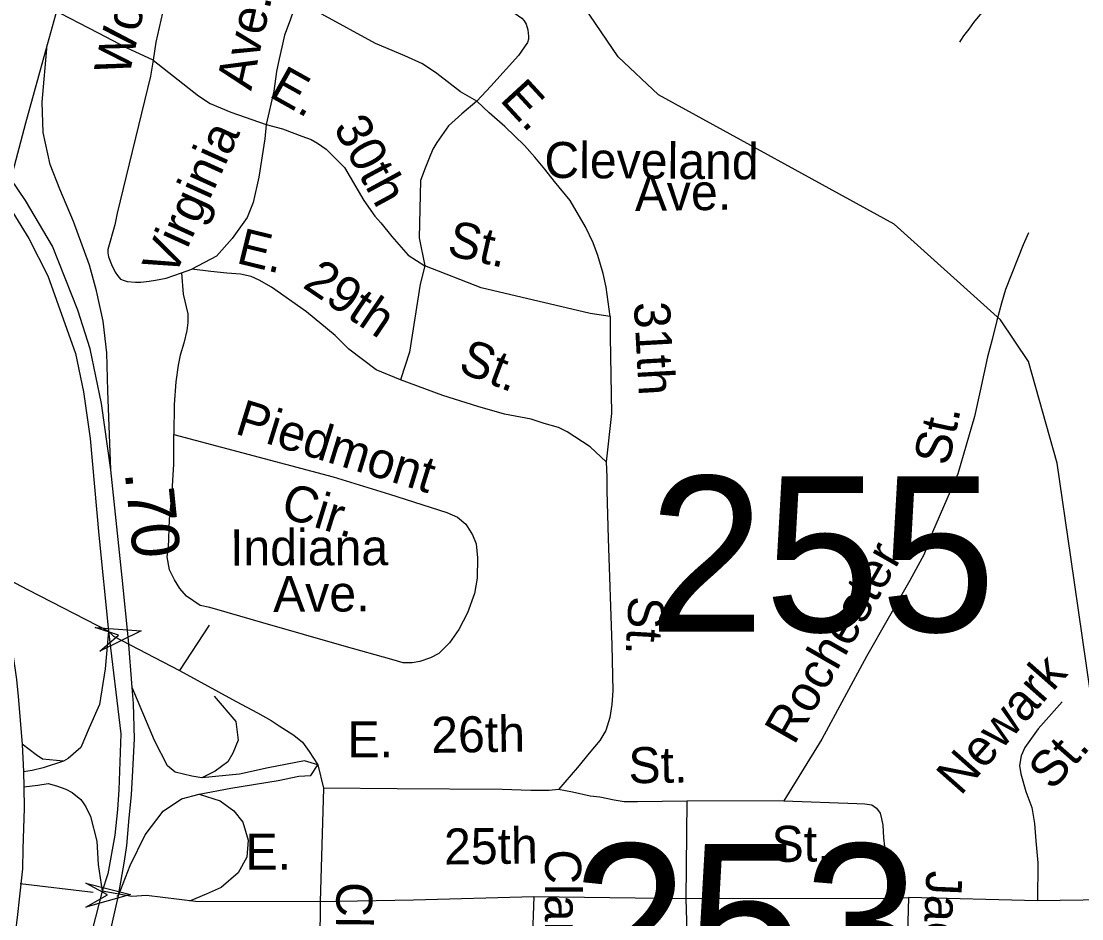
# Model space of a CAD drawing. Extents: x 1547597 to 1699558, y 810033 to 920809.
# Drawn here: x 1635830 to 1638625, y 865511 to 867878 of the extents above; entities that cross this region are included whole.
import ezdxf

# ---------------------------------------------------------------- set-up
doc = ezdxf.new("R2010")
doc.units = 0
for name, color, linetype in [('Exist Hydrographic Creek Single Shore', 7, 'Continuous'), ('Exist Road Non-System Type 51', 7, 'Continuous'), ('Exist Road Non-System Type 51 Label', 7, 'Continuous'), ('Exist Road Primary US Divided Attributed', 7, 'Continuous'), ('Exist Road Primary US Mileage Hundredths English Label', 7, 'Continuous'), ('Exist Road Primary US Ramp 1 Lane  Attributed', 7, 'Continuous'), ('Exist Road Secondary Structure Standard Bridge Attributed CELL', 7, 'Continuous'), ('Exist Road Secondary Structure Standard Bridge Number Label', 7, 'Continuous'), ('Exist Road Secondary Type 51 Undivided 4 Lane Attributed', 7, 'Continuous')]:
    doc.layers.add(name, color=color, linetype=linetype)

msp = doc.modelspace()

# ---------------------------------------------------------------- linework, layer by layer
at = {"layer": 'Exist Hydrographic Creek Single Shore'}
for points in [[(1638560.9, 866712.4), (1638485, 866981), (1638410.9, 867090.8), (1638131, 867342.8), (1637510, 867683.7), (1637402.9, 867784.3), (1637239, 868027.3), (1636835.9, 868475.3), (1636546.9, 868704.5), (1636189.9, 868833.2), (1635964.9, 868870.6), (1635589.3, 868895.3), (1635476.5, 869041.7), (1635319.4, 869143.4), (1634959.1, 869424.2), (1634583.6, 869581.2)], [(1642095.9, 864153.1), (1641886, 864131.5), (1641677, 864086.5), (1641535, 864004.1), (1641433, 863855.2), (1641349, 863797.8), (1640851.4, 863735.5), (1640480.7, 863792.3), (1640123, 863796.5), (1639928.3, 863902.1), (1639799.7, 864030.8), (1639655.9, 864182.3), (1639463, 864345), (1639330.1, 864455.6), (1639147.4, 864858.3), (1638964, 865175.7), (1638856.6, 865399.3), (1638753, 865603.5), (1638714, 865837.3), (1638689, 865864.1), (1638657.9, 866038.7), (1638596.3, 866464.3), (1638560.9, 866712.4)]]:
    msp.add_lwpolyline(points, dxfattribs=at)
at = {"layer": 'Exist Road Non-System Type 51'}
for p, q in [((1636252.2, 867214.9), (1636279.4, 867224.3)), ((1636325, 866285.3), (1636247.1, 866165.4)), ((1636247.1, 866165.4), (1636396.6, 866083.7)), ((1636611.2, 865917), (1636626.2, 865855.6)), ((1636626.2, 865855.6), (1636617.3, 865555.8)), ((1637584.4, 865821.4), (1637581.6, 865563.3)), ((1637840.3, 865821.8), (1637584.4, 865821.4)), ((1636018.9, 865580.1), (1635826.8, 865603.3)), ((1636617.3, 865555.8), (1636289.3, 865556.8)), ((1636617.3, 865555.8), (1636614.6, 865179.9)), ((1637181, 865568.8), (1637165.7, 865190.1)), ((1637581.6, 865563.3), (1637181, 865568.8)), ((1638121.2, 865564.4), (1637581.6, 865563.3)), ((1637581.6, 865563.3), (1637595.4, 865113.1)), ((1638121.2, 865564.4), (1638168.2, 865567.4)), ((1638508.9, 865558.5), (1638168.2, 865567.4)), ((1638992.7, 865564.4), (1638508.9, 865558.5))]:
    msp.add_line(p, q, dxfattribs=at)
for points in [[(1636372.8, 868216.8), (1636334, 868199.4), (1636312, 868187.6), (1636293.5, 868173.8), (1636276.5, 868157.5), (1636262.5, 868137.8), (1636251.6, 868109.6), (1636245, 868082.3), (1636232.7, 868036.4), (1636184.7, 867823), (1636177.1, 867775.9)], [(1638420.8, 868123.6), (1638440.3, 868112.5), (1638454, 868103.1), (1638466.7, 868092.9), (1638477, 868084.4), (1638482.1, 868071.6), (1638480.4, 868054.6), (1638465.9, 868027.3), (1638339.8, 867875), (1638327.6, 867857.2), (1638313.4, 867839.3), (1638305.4, 867827.5), (1638303.3, 867823.3)], [(1636567.9, 867959.3), (1636558.1, 867931.3), (1636547.3, 867906.1), (1636538.3, 867880.9), (1636523.9, 867841.3), (1636516.4, 867809.9), (1636509.6, 867779.4), (1636502.4, 867745.9), (1636495.2, 867693.7), (1636475.4, 867605.5)], [(1637031, 867667.3), (1636988, 867691.9), (1636925.1, 867740.5), (1636887.3, 867765.7), (1636840.5, 867787.3), (1636763.5, 867819.6), (1636622.2, 867896.9), (1636567.9, 867959.3)], [(1637081.3, 867928.6), (1637105.3, 867914.5), (1637129, 867900.3), (1637148.9, 867886), (1637155.4, 867879.1), (1637160.8, 867870), (1637164.7, 867855.3), (1637166.5, 867838.1), (1637166.6, 867831.2), (1637164.4, 867822.1), (1637140.1, 867788.2), (1637067.4, 867707), (1637031, 867667.3)], [(1636177.1, 867775.9), (1636106.9, 867808), (1636033.1, 867846.3), (1635907.7, 867911.5)], [(1636177.1, 867775.9), (1636170.1, 867733.1), (1636082.9, 867372), (1636076, 867341.3), (1636057.9, 867276.3), (1636057.9, 867267.5), (1636059.9, 867256.4), (1636067.7, 867236.2), (1636077.3, 867216.4), (1636083.3, 867207.5), (1636091.3, 867198.1), (1636100.7, 867194.4), (1636109.2, 867192), (1636131, 867189.7), (1636145.2, 867189.6), (1636166.5, 867192.2), (1636183.1, 867195.3), (1636211.3, 867200.9), (1636252.2, 867214.9)], [(1636177.1, 867775.9), (1636297.3, 867681.1), (1636327.9, 867661.3), (1636381.8, 867637.9), (1636475.4, 867605.5)], [(1637031, 867667.3), (1636990.7, 867633.7), (1636955.7, 867601.9), (1636925.1, 867558.7), (1636914.3, 867540.7), (1636905.3, 867517.3), (1636894.5, 867490.3), (1636881.9, 867457.9), (1636878.3, 867306.7), (1636893.3, 867232.7)], [(1637382, 867099.7), (1637371.2, 867177.1), (1637364, 867213.1), (1637349.6, 867259.9), (1637337, 867294.1), (1637317.2, 867335.5), (1637276.6, 867405.2), (1637235, 867455.4), (1637210.3, 867487.8), (1637183.9, 867519.9), (1637155.9, 867550.3), (1637104.5, 867600.6), (1637062.8, 867637), (1637031, 867667.3)], [(1636475.4, 867605.5), (1636471.8, 867567.7), (1636455.6, 867466.9), (1636441.2, 867400.3), (1636425, 867360.7), (1636385.4, 867304.9), (1636344.1, 867258.1), (1636279.4, 867224.3)], [(1636475.4, 867605.5), (1636518.6, 867594.7), (1636568.9, 867574.9), (1636594.1, 867565.9), (1636610.3, 867556.9), (1636633.7, 867540.7), (1636682.2, 867492.1), (1636732.6, 867405.7), (1636761.4, 867364.3), (1636777.6, 867346.3), (1636806.4, 867310.3), (1636849.4, 867261.2), (1636893.3, 867232.7)], [(1638485.4, 867320.1), (1638471.1, 867288.4), (1638424.1, 867170.9), (1638413.8, 867134.9), (1638401.4, 867089.1), (1638389, 867039.1), (1638376.5, 866993.4), (1638357.8, 866903.5), (1638343, 866835.8), (1638298.3, 866684.1), (1638232.1, 866530.2), (1638221.8, 866504.2), (1638209.3, 866470.4), (1638172.3, 866402.9), (1638057.6, 866202.5), (1637940.5, 865984.4), (1637840.3, 865821.8)], [(1636893.3, 867232.7), (1636880.9, 867184.9), (1636853.2, 867005.1), (1636829.8, 866932)], [(1637382, 867099.7), (1637329.8, 867106.9), (1637042, 867175.3), (1636893.3, 867232.7)], [(1636252.2, 867214.9), (1636256.8, 867158.6), (1636268.4, 867106.5), (1636268.7, 867083.7), (1636266.1, 867062.5), (1636257.8, 867028.7), (1636248.7, 866997.6), (1636243.2, 866970.7), (1636236.9, 866926.8), (1636232.3, 866866.9), (1636232.1, 866788.3)], [(1636829.8, 866932), (1636765, 866959), (1636693, 867013), (1636657.1, 867049), (1636581.5, 867112), (1636488.9, 867176.5), (1636457.1, 867195.3), (1636435.3, 867205), (1636407.2, 867211.3), (1636371.2, 867213.5), (1636329.3, 867217.7), (1636279.4, 867224.3)], [(1637382, 867099.7), (1637382, 867045.4), (1637385.6, 866843.8), (1637371.2, 866716)], [(1637371.2, 866716), (1637329.8, 866755.6), (1637268.7, 866795.2), (1637245.8, 866806.8), (1637207.8, 866817), (1637173.6, 866828.3), (1637103.2, 866842), (1637033, 866861.8), (1636941.3, 866890.6), (1636829.8, 866932)], [(1636301, 866337.5), (1636265.3, 866362), (1636247.7, 866382.4), (1636233.9, 866404.5), (1636220.3, 866430.8), (1636214.5, 866465.5), (1636217.4, 866489), (1636220.3, 866565.3), (1636226.2, 866624), (1636232.1, 866709.8), (1636232.1, 866788.3)], [(1636232.1, 866788.3), (1636651.5, 866676.6), (1636800.8, 866630.5), (1636951.9, 866582.2), (1636979.7, 866569.8), (1637001.5, 866551.6), (1637019, 866523.4), (1637028.7, 866499.4), (1637032.1, 866463.1), (1637031.4, 866409.1), (1637024.8, 866369.2), (1637006.2, 866317.6), (1636983.5, 866273.8), (1636958.9, 866238.3), (1636930.6, 866210.6), (1636908.5, 866198.9), (1636880.3, 866189.4), (1636860.2, 866185.7), (1636836.4, 866185.9), (1636806.4, 866194.4), (1636681, 866230.1), (1636466.1, 866291.3), (1636372.7, 866318.6), (1636326.7, 866331.6), (1636301, 866337.5)], [(1637371.2, 866716), (1637373, 866675.7), (1637373, 866639.7), (1637376.6, 866513.7), (1637386.6, 866232.2), (1637388.8, 866112.1), (1637386.3, 866076.1), (1637381.1, 866041.7), (1637370.8, 866007.9), (1637354.7, 865981.5), (1637326.8, 865947.7), (1637295.9, 865909.5), (1637246, 865852.2)], [(1635777.2, 866415.7), (1635847.5, 866378.2), (1636059.8, 866269.5), (1636073, 866256.5), (1636247.1, 866165.4)], [(1636396.6, 866083.7), (1636452.8, 866054.5), (1636488.2, 866033.7), (1636509.9, 866019.7), (1636548.3, 865994.9), (1636570.8, 865976.9), (1636588.8, 865952.2), (1636611.2, 865917)], [(1638573.4, 866083.4), (1638510.6, 866012.2), (1638475.7, 865962.7), (1638465.5, 865940.9), (1638461.2, 865915), (1638464.7, 865892.9), (1638478.2, 865846.6), (1638493.5, 865804.5), (1638500.9, 865762.3), (1638504.2, 865716.4), (1638509.2, 865658.5), (1638508.9, 865558.5)], [(1637246, 865852.2), (1637221, 865849.2), (1637172.6, 865849.2), (1637097.6, 865852.2), (1636820.7, 865853.6), (1636626.2, 865855.6)], [(1637584.4, 865821.4), (1637454.5, 865819.2), (1637418.7, 865819.7), (1637392.8, 865824), (1637354.7, 865831.6), (1637329.7, 865834.5), (1637282.7, 865844.8), (1637246, 865852.2)], [(1637840.3, 865821.8), (1638032.1, 865815.1), (1638053.5, 865814.4), (1638072.4, 865811.2), (1638083.9, 865802.4), (1638093.6, 865789.2), (1638097.3, 865774.1), (1638101.2, 865758), (1638102.7, 865724), (1638121.2, 865564.4)], [(1636289.3, 865556.8), (1636160.2, 865572), (1636121.2, 865569.7), (1636043.3, 865583.6)], [(1637181, 865568.8), (1636863.7, 865560.2), (1636617.3, 865555.8)], [(1638168.2, 865567.4), (1638163.7, 865375.2), (1638161.2, 865110.2)]]:
    msp.add_lwpolyline(points, dxfattribs=at)
at = {"layer": 'Exist Road Primary US Divided Attributed'}
for points in [[(1636065.8, 866695.1), (1636040.8, 866870.3), (1636011.3, 867014.1), (1635979, 867115.8), (1635911.8, 867284.5), (1635840.8, 867405), (1635802, 867462.7)], [(1635786.3, 867408.4), (1635850, 867305), (1635899.8, 867207), (1635972.6, 867002.1), (1635993.8, 866900.7), (1636011.2, 866777.3), (1636034.2, 866522.6), (1636059.8, 866269.5)], [(1636112.5, 866245.7), (1636095.9, 866411), (1636065.8, 866695.1)], [(1636059.8, 866269.5), (1636092.2, 865998.7), (1636086.7, 865850.7), (1636083, 865799), (1636076.3, 865731.5), (1636057.5, 865629.3), (1636043.3, 865583.6)], [(1636122.1, 866121), (1636112.5, 866245.7)], [(1636081.2, 865571.6), (1636086, 865572.7), (1636101.8, 865662.9), (1636108, 865704.5), (1636114.1, 865777.1), (1636120, 865837.4), (1636123.4, 865902.1), (1636128.2, 865985.8), (1636125.4, 866078.9), (1636122.1, 866121)], [(1636043.3, 865583.6), (1636016.3, 865480.9), (1635985.6, 865403.7), (1635953.8, 865337.7), (1635928, 865272.9), (1635887.9, 865197.3), (1635785.5, 865025.7), (1635676.7, 864837.8), (1635553.3, 864634.1), (1635440.8, 864448.6), (1635295.2, 864203.4), (1635178.5, 863991.8)], [(1635516.6, 864484.3), (1635599.7, 864614), (1635700.9, 864783.4), (1635827.8, 865002.9), (1635932.6, 865181.8), (1635968.1, 865254.4), (1636018.6, 865355.4), (1636051.5, 865444.6), (1636068, 865494), (1636086, 865572.7)]]:
    msp.add_lwpolyline(points, dxfattribs=at)
at = {"layer": 'Exist Road Primary US Ramp 1 Lane  Attributed'}
for points in [[(1636065.8, 866695.1), (1636057.5, 866903.4), (1636055.3, 867003.8), (1636045.5, 867087.3), (1636027.6, 867167.5), (1636009.7, 867234.8), (1635967.1, 867349.9), (1635931.3, 867435), (1635905.5, 867500.4), (1635887.1, 867584.3), (1635884.9, 867664.6), (1635898.2, 867816)], [(1636059.8, 866269.5), (1636050.8, 866170.1), (1636036.1, 866076.1), (1636008.8, 866014.9), (1635987.1, 865962.7), (1635953.6, 865933.2), (1635941, 865926.4)], [(1636305.4, 865882.7), (1636278.9, 865886.8), (1636235.5, 865897.2), (1636215.4, 865914.1), (1636180.8, 865980.9), (1636122.1, 866121)], [(1636338.3, 866097.8), (1636395.2, 866031.1), (1636401.1, 865981.7), (1636387.5, 865947.9), (1636373.8, 865924.6), (1636340.8, 865900.4), (1636305.4, 865882.7)], [(1635941, 865926.4), (1635885.6, 865932.2), (1635869.1, 865942.9), (1635832.2, 865971.1)], [(1635941, 865926.4), (1635887.3, 865909.1), (1635858.5, 865901.8), (1635835.1, 865898.2)], [(1636299, 865839.3), (1636381.8, 865855.4), (1636507.3, 865876), (1636561.3, 865886.8), (1636593.2, 865888.5), (1636611.2, 865917)], [(1636611.2, 865917), (1636576, 865927.9), (1636480.8, 865909.3), (1636405.2, 865892.4), (1636305.4, 865882.7)], [(1635836.1, 865859.3), (1635873.6, 865863.6), (1635900.6, 865867.3), (1635922.2, 865861.8), (1635947.5, 865852.8), (1635963.7, 865843.8), (1635986.6, 865825.5), (1635992.8, 865817.1), (1635999.7, 865806), (1636012.4, 865780.4), (1636029.3, 865715.6), (1636032.4, 865653.9), (1636043.3, 865583.6)], [(1636086, 865572.7), (1636116.8, 865651.1), (1636156.4, 865732.2), (1636204.1, 865794.3), (1636252.4, 865827.3), (1636299, 865839.3)], [(1636299, 865839.3), (1636353.7, 865822.4), (1636389.9, 865795.9), (1636414, 865765.3), (1636427.7, 865717.9), (1636424.5, 865673.6), (1636401.1, 865631.8), (1636356.3, 865593.4), (1636316.8, 865575.5), (1636273.5, 865557.4)]]:
    msp.add_lwpolyline(points, dxfattribs=at)
at = {"layer": 'Exist Road Secondary Structure Standard Bridge Attributed CELL'}
for points in [[(1636024.4, 866278.9), (1636146.1, 866270.6), (1636036.6, 866217), (1636086.3, 866258.9)], [(1635999.5, 865605), (1636117.6, 865574.7), (1636000.2, 865541.9), (1636056.7, 865574.1)]]:
    msp.add_lwpolyline(points, close=True, dxfattribs=at)
at = {"layer": 'Exist Road Secondary Type 51 Undivided 4 Lane Attributed'}
for points in [[(1637163.3, 872551.2), (1637151.1, 872502.2), (1637118.5, 872385.8), (1637045.7, 872146.5), (1637032.5, 872098.3), (1637025.6, 872058.4), (1636967.4, 871828), (1636880.2, 871496.5), (1636797.8, 871198.1), (1636689.1, 870812.2), (1636680.9, 870785.8), (1636621.1, 870607.7), (1636478.5, 870077.3), (1636375.2, 869684.4), (1636263.3, 869239.6), (1636238.4, 869143.9), (1636230, 869096), (1636215.5, 869044.1), (1636095.8, 868607.5), (1635990.8, 868160.3), (1635924.7, 867911.1), (1635898.2, 867816)], [(1635898.2, 867816), (1635840.6, 867609.1), (1635802, 867462.7)], [(1635786.3, 867408.4), (1635776.1, 867350.4), (1635755.7, 867271.7), (1635742.8, 867237.9), (1635730.7, 867185.8), (1635726, 867166.7), (1635718.1, 867136.8), (1635714.4, 867115.1), (1635714.4, 867073.1), (1635728.4, 866880.3), (1635759.5, 866660.4), (1635777.2, 866415.7), (1635816.7, 866142.1), (1635821.5, 866097.4), (1635832.2, 865971.1)], [(1635832.2, 865971.1), (1635835.1, 865898.2)], [(1635835.1, 865898.2), (1635836.1, 865859.3)], [(1635836.1, 865859.3), (1635837.1, 865801.8), (1635835.8, 865749.8), (1635833.7, 865695), (1635833.2, 865642.4), (1635824.2, 865562.6), (1635819.6, 865522.6), (1635813.9, 865471.1), (1635800.3, 865393.4), (1635772.4, 865282.3), (1635749.5, 865208.7), (1635728.4, 865149.4), (1635697.3, 865068.7), (1635629.1, 864940.9), (1635581.6, 864839.6), (1635480.2, 864644.5), (1635418.4, 864544.7), (1635338.4, 864419.9), (1635282.2, 864341.8), (1635269.6, 864323.3)]]:
    msp.add_lwpolyline(points, dxfattribs=at)

# ---------------------------------------------------------------- texts
at = {"layer": 'Exist Road Non-System Type 51 Label'}
for s, rotation, p in [('Woodland', 77.3291, (1636113.5, 867730.5)), ('Ave.', 77.3798, (1636435.7, 867693.2)), ('E.', 330.7619, (1636479.2, 867681)), ('E.', 312.6307, (1637088.7, 867669.9)), ('30th', 298.4596, (1636651, 867598.4)), ('Virginia', 65.5656, (1636232.1, 867198.8)), ('Cleveland', 359.5876, (1637208.4, 867465)), ('Ave.', 0.8416, (1637447.5, 867377.3)), ('St.', 347.3487, (1636949, 867261.7)), ('E.', 346.233, (1636393.7, 867241.2)), ('29th', 325.9162, (1636568.4, 867177.9)), ('31th', 273.1871, (1637444.3, 867136.2)), ('St.', 338.9491, (1636978.1, 866954.6)), ('Piedmont', 342.8607, (1636389.8, 866791.2)), ('St.', 77.6862, (1638273.9, 866702.9)), ('Cir.', 342.8607, (1636509.4, 866572.6)), ('Indiana', 0.1075, (1636380.2, 866442.6)), ('Rochester', 60.2056, (1637867.1, 865966.6)), ('Ave.', 0.4183, (1636493.8, 866320)), ('St.', 266.7868, (1637431.6, 866363.2)), ('Newark', 48.5366, (1638305.8, 865833.2)), ('26th', 0.8723, (1636911, 865948.3)), ('E.', 0.0717, (1636689.7, 865936.6)), ('St.', 48.5366, (1638547.9, 865846.4)), ('St.', 0.9534, (1637431.1, 865868)), ('25th', 0.6849, (1636944.7, 865653.9)), ('St.', 0.5194, (1637808.1, 865660.7)), ('E.', 0.0717, (1636420.7, 865640.5)), ('Clare- mont', 269.7747, (1637210.9, 865694.3)), ('Jackson', 267.6137, (1638216.1, 865638.7)), ('Cleve -land', 269.4142, (1636660.6, 865608.2))]:
    msp.add_text(s, height=95, rotation=rotation, dxfattribs=at).set_placement(p)
at = {"layer": 'Exist Road Primary US Mileage Hundredths English Label'}
msp.add_text('.70', height=125, rotation=275.7694, dxfattribs=at).set_placement((1636102.3, 866688.2))
at = {"layer": 'Exist Road Secondary Structure Standard Bridge Number Label'}
for s, p in [('255', (1637483.7, 866268.1)), ('253', (1637281.4, 865298.3))]:
    msp.add_text(s, height=410.1, dxfattribs=at).set_placement(p)

doc.saveas('drawing.dxf')
